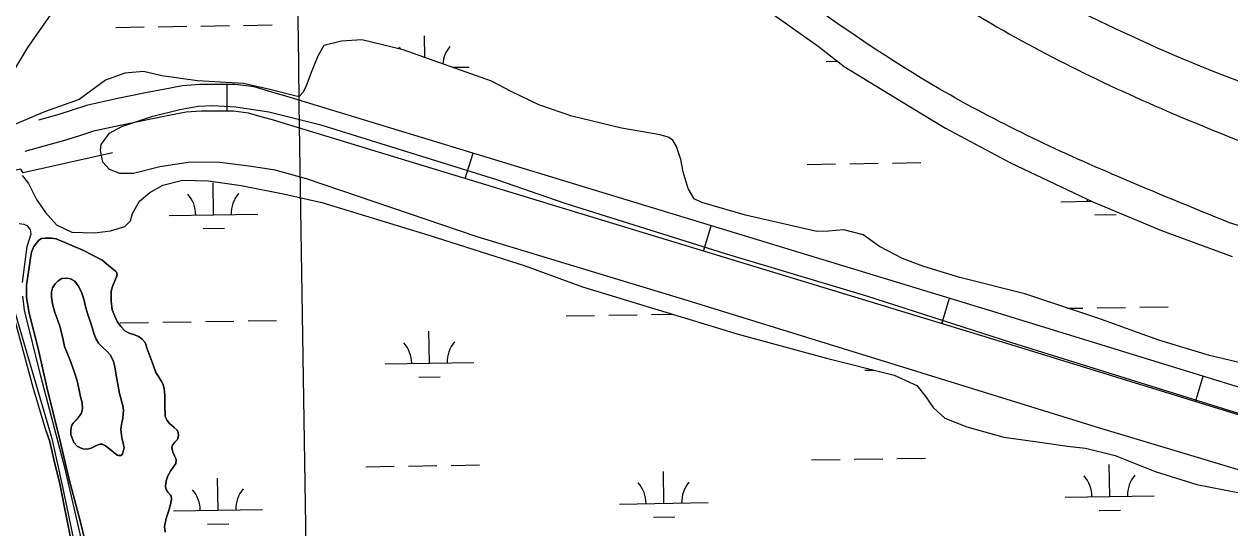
# Model space of a CAD drawing. Extents: x 3823584 to 3861785, y 301729 to 327625.
# Drawn here: x 3832593 to 3833950, y 322099 to 322666 of the extents above; entities that cross this region are included whole.
import ezdxf

# ---------------------------------------------------------------- set-up
doc = ezdxf.new("R2010")
doc.units = 0
for name, color, linetype in [('V-FLOD-BASE', 7, 'Continuous'), ('V-GRID-MAJR', 7, 'Continuous'), ('V-LEVE-TOET', 7, 'Continuous'), ('V-RIVR-JETY', 7, 'Continuous'), ('V-ROAD-CNTR', 7, 'Continuous'), ('V-TOPO-SHOR', 7, 'Continuous'), ('V-WETL-SWMP', 7, 'Continuous')]:
    doc.layers.add(name, color=color, linetype=linetype)

msp = doc.modelspace()

# ---------------------------------------------------------------- linework, layer by layer
at = {"layer": 'V-FLOD-BASE'}
msp.add_lwpolyline([(3832692.414, 322520.775), (3832591.8880000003, 322498.24700000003), (3832588.972, 322502.464), (3832459.855, 322475.48)], dxfattribs=at)
at = {"layer": 'V-GRID-MAJR'}
msp.add_spline([(3833134.7290000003, 307237.467), (3833043.082, 313295.662), (3832951.406, 319355.783), (3832859.73, 325415.89900000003), (3832859.701, 325417.829)], degree=3, dxfattribs=at)
at = {"layer": 'V-LEVE-TOET'}
msp.add_lwpolyline([(3834031.063, 322142.41000000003), (3833804.927, 322210.516), (3833587.877, 322277.778), (3833343.991, 322353.102), (3833102.864, 322426.43200000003), (3832910.708, 322491.577), (3832875.579, 322501.266), (3832848.719, 322505.375), (3832813.166, 322509.925), (3832779.9620000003, 322510.511), (3832745.537, 322505.174), (3832715.841, 322497.436), (3832700.426, 322497.525), (3832688.986, 322501.94), (3832681.523, 322510.284), (3832678.83, 322523.346), (3832679.657, 322530.061), (3832688.826, 322543.056), (3832702.705, 322550.488), (3832737.56, 322562.147), (3832768.045, 322569.483), (3832788.623, 322573.321), (3832804.8370000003, 322574.017), (3832831.315, 322572.68), (3832868.444, 322566.933), (3832926.869, 322552.366), (3833124.579, 322490.75), (3833201.5160000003, 322464.216), (3833381.861, 322407.441), (3833540.907, 322359.88300000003), (3833704.273, 322307.159), (3833965.518, 322225.804)], dxfattribs=at)
at = {"layer": 'V-RIVR-JETY'}
for points in [[(3832591.058, 322374.98), (3832596.43, 322415.283), (3832600.86, 322429.494), (3832600.098, 322434.243), (3832596.957, 322438.216), (3832593.014, 322440.215), (3832587.0870000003, 322441.041)], [(3832907.7800000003, 321058.749), (3832883.81, 321154.186), (3832850.221, 321296.338), (3832822.3880000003, 321408.009), (3832791.506, 321539.47000000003), (3832763.699, 321655.491), (3832750.919, 321702.62200000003), (3832742.807, 321736.279), (3832732.42, 321786.55700000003), (3832718.884, 321840.018), (3832699.947, 321916.445), (3832677.492, 322000.405), (3832672.8540000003, 322019.018), (3832662.8200000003, 322062.572), (3832638.892, 322165.128), (3832611.807, 322269.281), (3832593.252, 322343.73), (3832591.366, 322359.55700000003)], [(3832578.682, 322354.488), (3832593.4220000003, 322304.185), (3832624.06, 322199.219), (3832636.008, 322144.978), (3832656.795, 322046), (3832685.801, 321932.344), (3832713.662, 321825.813), (3832736.413, 321724.454), (3832766.918, 321596.159), (3832795.473, 321472.619), (3832822.892, 321358.181), (3832863.848, 321190.284), (3832901.302, 321032.291)]]:
    msp.add_lwpolyline(points, dxfattribs=at)
at = {"layer": 'V-ROAD-CNTR'}
for p, q in [((3832821.3023179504, 322567.88883881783), (3832821.199318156, 322597.8887788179)), ((3833089.3567818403, 322491.795991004), (3833098.097764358, 322520.4939336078)), ((3833357.567245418, 322410.102154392), (3833366.308227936, 322438.8010969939)), ((3833625.777708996, 322328.4093177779), (3833634.518691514, 322357.1072603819)), ((3833911.3261378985, 322240.65349328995), (3833920.1561202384, 322269.325435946))]:
    msp.add_line(p, q, dxfattribs=at)
for points in [[(3832883.315193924, 322585.9118027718), (3832868.056224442, 322590.31379396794), (3832851.7382570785, 322595.02278455), (3832830.291299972, 322597.9187787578), (3832809.60234135, 322597.848778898), (3832790.7213791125, 322597.89977879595), (3832771.091418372, 322596.2547820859), (3832749.8764608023, 322592.323789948), (3832729.546501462, 322588.1977981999), (3832696.5435674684, 322581.5138115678), (3832663.0656344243, 322574.0578264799), (3832647.0676664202, 322569.0568364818), (3832632.0716964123, 322564.120846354), (3832608.9667426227, 322557.69685920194)], [(3834268.0814243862, 322162.1806502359), (3833688.1835841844, 322340.7612930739), (3832883.529193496, 322585.84880289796)], [(3832875.001210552, 322557.08786042), (3832859.740241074, 322561.4898516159), (3832845.538269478, 322565.5868434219), (3832828.3253039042, 322567.9128387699), (3832809.61234133, 322567.84883889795), (3832791.935376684, 322567.895838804), (3832775.0874103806, 322566.48484162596), (3832755.5924493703, 322562.8718488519), (3832735.5064895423, 322558.79585700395), (3832702.783554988, 322552.16787026), (3832670.8156189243, 322545.04788449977), (3832656.233648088, 322540.49089361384), (3832640.783678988, 322535.40490378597), (3832593.5597734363, 322522.2749300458)], [(3834259.2514420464, 322133.50870757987), (3833679.3976017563, 322312.07735044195), (3832874.7872109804, 322557.1508602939)], [(3834771.147418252, 322191.6075913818), (3834753.99845255, 322195.47158365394), (3833949.724061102, 322442.22009015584)]]:
    msp.add_lwpolyline(points, dxfattribs=at)
for points in [[(3833210.718539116, 323100.0327745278), (3833277.0724064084, 323029.935914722), (3833422.919114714, 322912.2021501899), (3833667.493625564, 322739.95249468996), (3833774.2514120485, 322683.38060783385), (3833925.7401090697, 322614.92074475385), (3834054.5368514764, 322568.0658384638), (3834158.211644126, 322533.9599066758)], [(3834030.2918999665, 322506.73596112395), (3833873.3932137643, 322570.2248341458), (3833646.773667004, 322686.98160063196), (3833491.9479766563, 322793.67638724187), (3833324.355311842, 322924.24512610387), (3833185.2895899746, 323057.7488590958)], [(3833949.724061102, 322442.22009015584), (3833823.949312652, 322494.0879864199), (3833622.877714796, 322592.925788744), (3833465.5530294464, 322696.9075807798), (3833324.577311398, 322804.78136503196), (3833195.94656866, 322920.1691342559), (3833096.3367678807, 323026.1319223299)]]:
    msp.add_spline(points, degree=3, dxfattribs=at)
at = {"layer": 'V-TOPO-SHOR'}
for points in [[(3832565.008, 322586.805), (3832596.949, 322639.586), (3832625.244, 322679.393)], [(3832617.572, 322207.608), (3832602.9080000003, 322256.614), (3832579.02, 322345.62), (3832567.4960000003, 322376.43200000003), (3832561.592, 322383.901), (3832548.571, 322395.577), (3832532.301, 322411.719), (3832497.5530000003, 322438.767), (3832474.47, 322459.909), (3832467.789, 322470.446)], [(3832666.648, 322061.52), (3832655.921, 322106.619), (3832643.614, 322153.014), (3832632.883, 322197.718), (3832618.276, 322257.091), (3832608.528, 322300.601), (3832598.56, 322340.449), (3832595.691, 322358.086), (3832595.474, 322371.945), (3832597.327, 322384.405), (3832599.6950000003, 322400.132), (3832601.032, 322409.032), (3832603.94, 322415.547), (3832609.423, 322422.347), (3832612.304, 322424.311), (3832616.663, 322424.78), (3832623.593, 322424.93700000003), (3832629.0300000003, 322423.917), (3832658.8510000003, 322411.275), (3832680.562, 322399.866), (3832689.9220000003, 322392.091), (3832695.539, 322387.803), (3832696.819, 322386.609), (3832697.497, 322384.031), (3832697.19, 322382.052), (3832695.7830000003, 322378.499), (3832692.271, 322370.303), (3832690.954, 322364.964), (3832690.792, 322353.88), (3832692.1210000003, 322343.974), (3832694.753, 322336.83), (3832697.688, 322330.97500000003), (3832701.517, 322325.409), (3832706.24, 322320.631), (3832711.073, 322317.733), (3832716.904, 322315.918), (3832721.446, 322314.011), (3832725.5870000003, 322311.216), (3832728.93, 322307.13800000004), (3832731.166, 322300.097), (3832737.12, 322285.217), (3832741.111, 322273.711), (3832743.9560000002, 322269.043), (3832747.288, 322263.579), (3832749.447, 322259.905), (3832750.606, 322255.047), (3832751.058, 322247.722), (3832751.097, 322237.13), (3832751.517, 322224.061), (3832753.967, 322219.592), (3832756.6210000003, 322216.211), (3832761.741, 322211.63), (3832765.0870000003, 322208.541), (3832766.261, 322205.863), (3832766.535, 322202.098), (3832765.4250000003, 322198.146), (3832762.636, 322195.094), (3832759.943, 322191.645), (3832759.037, 322188.977), (3832760.096, 322183.922), (3832762.1520000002, 322179.853), (3832763.521, 322176.875), (3832763.906, 322174.795), (3832763.49, 322171.233), (3832761.092, 322167.387), (3832758.097, 322163.049), (3832754.501, 322157.329), (3832752.687, 322151.599), (3832752.154, 322145.068), (3832752.83, 322141.898), (3832754.6920000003, 322138.817), (3832757.741, 322135.534), (3832758.231, 322134.443), (3832758.804, 322131.172), (3832757.887, 322126.327), (3832755.46, 322117.235), (3832752.543, 322109.234), (3832751.007, 322100.333), (3832751.5640000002, 322093.896)], [(3832700.174, 322249.786), (3832696.4280000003, 322270.516), (3832694.896, 322280.03500000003), (3832693.444, 322285.79), (3832692.3710000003, 322288.473), (3832689.821, 322293.243), (3832686.1780000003, 322297.326), (3832680.955, 322302.211), (3832676.718, 322306.495), (3832673.773, 322311.169), (3832671.625, 322316.53), (3832667.832, 322328.93700000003), (3832664.616, 322338.665), (3832662.48, 322346.208), (3832660.1580000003, 322355.93200000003), (3832657.723, 322362.979), (3832654.592, 322370.032), (3832649.773, 322376.203), (3832644.933, 322378.906), (3832640.876, 322379.92), (3832635.326, 322379.457), (3832631.248, 322376.903), (3832627.66, 322373.25800000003), (3832624.861, 322368.718), (3832623.548, 322364.366), (3832623.71, 322358.222), (3832624.859, 322350.982), (3832627.4760000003, 322341.059), (3832630.595, 322332.222), (3832633.4250000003, 322324.479), (3832634.9760000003, 322318.327), (3832636.7120000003, 322310.391), (3832638.353, 322302.653), (3832644.315, 322288.252), (3832649.091, 322274.553), (3832652.599, 322264.327), (3832654.432, 322255.498), (3832656.4590000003, 322246.173), (3832658.006, 322239.327), (3832658.364, 322232.884), (3832657.2460000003, 322227.838), (3832652.3510000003, 322221.03), (3832648.065, 322216.498), (3832646.166, 322213.635), (3832645.242, 322208.189), (3832645.517, 322203.927), (3832648.933, 322194.793), (3832652.771, 322190.214), (3832658.997, 322187.502), (3832664.346, 322187.373), (3832668.313, 322188.34), (3832674.179, 322191.478), (3832678.15, 322193.04), (3832680.724, 322192.729), (3832684.578, 322191.121), (3832687.437, 322188.629), (3832697.4990000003, 322180.64400000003), (3832699.181, 322180.14), (3832701.556, 322179.927), (3832702.8510000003, 322180.713), (3832703.748, 322181.797), (3832705.273, 322188.82300000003), (3832704.215, 322193.98), (3832702.961, 322200.231), (3832701.823, 322208.857), (3832702.255, 322215.097), (3832703.7800000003, 322222.023), (3832704.725, 322231.13300000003), (3832703.862, 322236.39), (3832702.504, 322241.748), (3832700.174, 322249.786)], [(3832617.572, 322207.608), (3832621.373, 322196.886), (3832627.951, 322169.208), (3832632.498, 322149.96)], [(3832632.498, 322149.96), (3832650.031, 322062.877), (3832666.265, 321991.353), (3832685.867, 321919.712), (3832699.836, 321867.619), (3832711.85, 321820.196), (3832727.13, 321755.116), (3832745.291, 321674.26900000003), (3832764.823, 321590.244), (3832782.97, 321506.723), (3832804.384, 321422.68700000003), (3832829.083, 321324.168), (3832851.8140000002, 321227.642), (3832874.379, 321137.259), (3832891.973, 321061.072)]]:
    msp.add_lwpolyline(points, dxfattribs=at)
at = {"layer": 'V-WETL-SWMP'}
for p, q in [((3832695.8849439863, 322662.0698077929), (3832727.881140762, 322662.56314826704)), ((3832743.8792391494, 322662.80981850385), (3832775.8754359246, 322663.30315897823)), ((3832791.8735343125, 322663.5498292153), (3832823.8697310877, 322664.0431696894)), ((3832839.8678294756, 322664.28983992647), (3832871.864026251, 322664.78318040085)), ((3833043.765953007, 322628.1029108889), (3833043.386941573, 322652.68409409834)), ((3833074.534863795, 322617.16008051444), (3833093.936008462, 322617.45922137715)), ((3833495.7962413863, 322623.6553927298), (3833508.526212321, 322623.85167261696)), ((3833474.170630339, 322507.87624669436), (3833506.166827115, 322508.36958716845)), ((3833522.164925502, 322508.6162574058), (3833554.1611222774, 322509.10959787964)), ((3833570.159220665, 322509.356268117), (3833602.1554174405, 322509.8496085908)), ((3832805.993946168, 322451.1383026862), (3832805.438936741, 322487.1340198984)), ((3833759.696584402, 322465.843178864), (3833794.630282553, 322466.3818118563)), ((3832755.999888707, 322450.3674581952), (3832855.9880036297, 322451.9091471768)), ((3833797.929966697, 322450.9998564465), (3833821.927114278, 322451.3698618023)), ((3832794.233271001, 322435.5241357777), (3832818.2304185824, 322435.8941411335)), ((3833767.3979288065, 322345.876666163), (3833784.700958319, 322346.1434567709)), ((3833800.6990567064, 322346.39012700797), (3833832.695253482, 322346.8834674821)), ((3833848.6933518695, 322347.13013771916), (3833880.689548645, 322347.62347819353)), ((3832701.013770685, 322329.4343849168), (3832733.0099674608, 322329.92772539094)), ((3832749.008065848, 322330.17439562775), (3832781.0042626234, 322330.6677361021)), ((3832797.002361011, 322330.9144063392), (3832828.9985577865, 322331.4077468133)), ((3832844.9966561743, 322331.65441705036), (3832876.992852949, 322332.14775752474)), ((3833202.8621185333, 322337.1722452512), (3833234.8583153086, 322337.66558572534)), ((3833250.856413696, 322337.91225596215), (3833282.852610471, 322338.4055964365)), ((3833298.850708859, 322338.65226667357), (3833322.9465388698, 322339.02379358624)), ((3833049.0707776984, 322284.05295401), (3833048.5157682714, 322320.04867122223)), ((3832999.076720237, 322283.28210951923), (3833099.0648351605, 322284.82379850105)), ((3833539.1584503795, 322276.17664743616), (3833549.303634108, 322276.3330732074)), ((3833037.3101025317, 322268.43878710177), (3833061.307250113, 322268.80879245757)), ((3832977.4511091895, 322167.5029634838), (3833009.4473059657, 322167.99630395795)), ((3833025.4454043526, 322168.2429741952), (3833057.441601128, 322168.73631466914)), ((3833073.4396995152, 322168.98298490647), (3833105.435896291, 322169.4763253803)), ((3833479.2994570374, 322175.2408238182), (3833511.2956538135, 322175.73416429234)), ((3833527.293752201, 322175.9808345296), (3833559.2899489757, 322176.47417500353)), ((3833575.2880473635, 322176.72084524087), (3833607.2842441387, 322177.2141857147)), ((3833814.819468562, 322133.9786004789), (3833814.264459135, 322169.9743176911)), ((3832811.1227728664, 322118.5028798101), (3832810.5677634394, 322154.4985970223)), ((3833312.971120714, 322126.2407401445), (3833312.416111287, 322162.2364573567)), ((3833262.977063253, 322125.4698956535), (3833362.965178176, 322127.011584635)), ((3833764.8254111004, 322133.2077559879), (3833864.8135260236, 322134.7494449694)), ((3832761.1287154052, 322117.7320353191), (3832861.116830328, 322119.2737243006)), ((3833803.0587933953, 322118.3644335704), (3833827.0559409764, 322118.7344389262)), ((3832799.362097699, 322102.8887129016), (3832823.3592452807, 322103.2587182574)), ((3833301.210445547, 322110.626573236), (3833325.2075931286, 322110.9965785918))]:
    msp.add_line(p, q, dxfattribs=at)
for points in [[(3833167.667, 322899.179), (3833223.4930000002, 322844.69800000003), (3833279.365, 322798.124), (3833356.098, 322735.617), (3833408.454, 322696.574), (3833486.807, 322640.778), (3833515.931, 322618.077), (3833578.571, 322579.766), (3833629.786, 322548.637), (3833703.095, 322509.474), (3833795.7490000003, 322465.852), (3833873.049, 322433.38800000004), (3833952.74, 322404.072)], [(3832565.008, 322586.806), (3832596.948, 322639.586), (3832625.2430000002, 322679.39400000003)], [(3833972.9930000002, 322281.797), (3833927.196, 322292.733), (3833869.971, 322310.06), (3833801.323, 322334.569), (3833719.25, 322361.92100000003), (3833646.219, 322380.525), (3833620.17, 322388.185), (3833604.387, 322393.415), (3833581.506, 322401.848), (3833555.491, 322415.438), (3833537.381, 322428.588), (3833515.67, 322434.24700000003), (3833498.267, 322432.765), (3833485.219, 322432.445), (3833404.674, 322450.696), (3833355.733, 322464.813), (3833347.061, 322469.211), (3833340.406, 322480.714), (3833334.583, 322499.328), (3833331.895, 322513.181), (3833327.235, 322527.835), (3833322.927, 322534.97500000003), (3833317.808, 322538.563), (3833308.7290000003, 322540.987), (3833265.286, 322548.74700000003), (3833209.225, 322562.114), (3833172.137, 322574.977), (3833140.99, 322589.783), (3833118.918, 322601.374), (3833019.495, 322636.733), (3832972.91, 322648.069), (3832949.973, 322646.619), (3832930.177, 322641.592), (3832923.389, 322629.771), (3832916.573, 322613.206), (3832910.15, 322596.243), (3832906.947, 322589.146), (3832902.969, 322584.82), (3832900.595, 322584.438), (3832869.407, 322592.128), (3832839.796, 322599.018), (3832788.025, 322602.082), (3832747.731, 322607.452), (3832727.202, 322612.313), (3832706.238, 322610.457), (3832684.45, 322602.675), (3832654.674, 322580.706), (3832615.853, 322567.092), (3832582.96, 322553.048)], [(3832590.536, 322495.28500000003), (3832597.6, 322486.152), (3832606.59, 322468.311), (3832616.785, 322453.625), (3832629.356, 322439.716), (3832646.705, 322431.71), (3832672.001, 322430.77400000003), (3832690.2, 322433.042), (3832706.042, 322438.091), (3832712.403, 322444.38)], [(3832712.403, 322444.38), (3832714.823, 322452.668), (3832722.809, 322466.45900000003), (3832734.33, 322476.277), (3832749.004, 322484.495), (3832771.174, 322489.903), (3832800.426, 322489.34), (3832837.161, 322483.99), (3832886.127, 322474.222), (3832927.9790000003, 322464.89), (3833048.347, 322428.22500000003), (3833156.867, 322393.605), (3833221.171, 322369.912), (3833396.396, 322316.724), (3833495.866, 322289.667), (3833572.057, 322270.65), (3833597.688, 322259.039), (3833607.894, 322246.33), (3833616.125, 322234.027), (3833629.103, 322222.093), (3833653.954, 322212.462), (3833695.793, 322200.75800000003), (3833733.319, 322195.404), (3833767.29, 322190.465), (3833787.44, 322188.373), (3833820.997, 322180.275), (3833865.963, 322162.227), (3833912.9220000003, 322147.331), (3833959.125, 322138.369)], [(3832751.5640000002, 322093.897), (3832751.007, 322100.33400000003), (3832752.543, 322109.234), (3832755.4590000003, 322117.235), (3832757.887, 322126.327), (3832758.805, 322131.172), (3832758.23, 322134.442), (3832757.741, 322135.534), (3832754.6920000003, 322138.818), (3832752.829, 322141.897), (3832752.154, 322145.068), (3832752.686, 322151.598), (3832754.501, 322157.329), (3832758.097, 322163.049), (3832761.091, 322167.387), (3832763.489, 322171.234), (3832763.9050000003, 322174.795), (3832763.521, 322176.876), (3832762.1520000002, 322179.853), (3832760.097, 322183.923), (3832759.037, 322188.977), (3832759.943, 322191.645), (3832762.636, 322195.094), (3832765.4250000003, 322198.146), (3832766.536, 322202.099), (3832766.261, 322205.862), (3832765.088, 322208.542), (3832761.74, 322211.629), (3832756.62, 322216.212), (3832753.966, 322219.592), (3832751.517, 322224.061), (3832751.097, 322237.129), (3832751.059, 322247.721), (3832750.606, 322255.048), (3832749.446, 322259.905), (3832747.289, 322263.58), (3832743.955, 322269.043), (3832741.111, 322273.711), (3832737.119, 322285.216), (3832731.166, 322300.098), (3832728.93, 322307.139), (3832725.588, 322311.216), (3832721.446, 322314.011), (3832716.904, 322315.918), (3832711.074, 322317.733), (3832706.241, 322320.631), (3832701.517, 322325.409), (3832697.688, 322330.974), (3832694.752, 322336.831), (3832692.1210000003, 322343.973), (3832690.791, 322353.879), (3832690.954, 322364.964), (3832692.271, 322370.302), (3832695.7830000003, 322378.498), (3832697.1890000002, 322382.053), (3832697.497, 322384.031), (3832696.819, 322386.608), (3832695.539, 322387.803), (3832689.921, 322392.092), (3832680.562, 322399.866), (3832658.8510000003, 322411.275), (3832629.031, 322423.917), (3832623.592, 322424.938), (3832616.662, 322424.78), (3832612.304, 322424.31), (3832609.423, 322422.347), (3832603.94, 322415.548), (3832601.032, 322409.032), (3832599.694, 322400.131), (3832597.327, 322384.406), (3832595.474, 322371.945), (3832595.6920000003, 322358.086), (3832598.561, 322340.45), (3832608.528, 322300.602), (3832618.276, 322257.092), (3832632.883, 322197.717), (3832643.614, 322153.014), (3832655.92, 322106.619), (3832666.649, 322061.52)], [(3832632.498, 322149.961), (3832627.952, 322169.207), (3832621.373, 322196.886), (3832617.571, 322207.607), (3832602.9080000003, 322256.615), (3832579.021, 322345.621)], [(3832891.974, 321061.072), (3832874.379, 321137.259), (3832851.813, 321227.642), (3832829.083, 321324.168), (3832804.384, 321422.68700000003), (3832782.97, 321506.723), (3832764.823, 321590.245), (3832745.292, 321674.27), (3832727.129, 321755.117), (3832711.849, 321820.195), (3832699.835, 321867.619), (3832685.867, 321919.712), (3832666.265, 321991.353), (3832650.0300000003, 322062.877), (3832632.498, 322149.961)]]:
    msp.add_lwpolyline(points, dxfattribs=at)
msp.add_lwpolyline([(3832700.174, 322249.786), (3832702.505, 322241.748), (3832703.862, 322236.39), (3832704.724, 322231.13300000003), (3832703.7800000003, 322222.023), (3832702.254, 322215.097), (3832701.822, 322208.857), (3832702.961, 322200.231), (3832704.214, 322193.981), (3832705.274, 322188.82300000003), (3832703.748, 322181.797), (3832702.85, 322180.713), (3832701.557, 322179.927), (3832699.18, 322180.139), (3832697.4990000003, 322180.64400000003), (3832687.438, 322188.628), (3832684.579, 322191.121), (3832680.725, 322192.729), (3832678.15, 322193.041), (3832674.1780000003, 322191.478), (3832668.3140000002, 322188.341), (3832664.346, 322187.373), (3832658.9960000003, 322187.503), (3832652.77, 322190.214), (3832648.932, 322194.793), (3832645.5160000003, 322203.928), (3832645.2430000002, 322208.19), (3832646.166, 322213.634), (3832648.065, 322216.49700000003), (3832652.352, 322221.03), (3832657.245, 322227.838), (3832658.364, 322232.885), (3832658.005, 322239.327), (3832656.4590000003, 322246.173), (3832654.431, 322255.498), (3832652.599, 322264.326), (3832649.091, 322274.552), (3832644.315, 322288.252), (3832638.353, 322302.653), (3832636.713, 322310.39), (3832634.975, 322318.327), (3832633.4250000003, 322324.478), (3832630.596, 322332.223), (3832627.4760000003, 322341.059), (3832624.858, 322350.982), (3832623.71, 322358.221), (3832623.5470000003, 322364.365), (3832624.86, 322368.717), (3832627.66, 322373.259), (3832631.248, 322376.904), (3832635.325, 322379.457), (3832640.876, 322379.92), (3832644.933, 322378.906), (3832649.772, 322376.203), (3832654.592, 322370.033), (3832657.722, 322362.98), (3832660.1580000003, 322355.93200000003), (3832662.481, 322346.20900000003), (3832664.617, 322338.666), (3832667.8310000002, 322328.938), (3832671.6240000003, 322316.531), (3832673.773, 322311.169), (3832676.719, 322306.495), (3832680.955, 322302.211), (3832686.1780000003, 322297.326), (3832689.821, 322293.243), (3832692.37, 322288.472), (3832693.444, 322285.791), (3832694.897, 322280.036), (3832696.4280000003, 322270.516)], close=True, dxfattribs=at)
for centre, radius, start, end in [((3832988.6982605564, 322616.3114493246), 35.24628790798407, 36.642123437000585, 41.65519607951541), ((3833099.17100143, 322618.01479784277), 35.24628790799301, 140.11153456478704, 175.31813319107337), ((3832750.750255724, 322450.7613751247), 35.24628790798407, 0.11153774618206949, 41.655196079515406), ((3832861.2229965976, 322452.46472364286), 35.24628790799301, 140.11153456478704, 181.65519289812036), ((3833754.4469514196, 322466.2370957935), 35.24628790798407, 0.11153774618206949, 4.085721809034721), ((3832993.8270872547, 322283.6760264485), 35.24628790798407, 0.11153774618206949, 41.655196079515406), ((3833104.299828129, 322285.3793749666), 35.24628790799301, 140.11153456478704, 181.65519289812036), ((3833759.575778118, 322133.6016729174), 35.24628790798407, 0.11153774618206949, 41.655196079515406), ((3833870.0485189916, 322135.3050214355), 35.24628790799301, 140.11153456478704, 181.65519289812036), ((3832755.8790824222, 322118.1259522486), 35.24628790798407, 0.11153774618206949, 41.655196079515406), ((3832866.351823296, 322119.8293007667), 35.24628790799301, 140.11153456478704, 181.65519289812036), ((3833257.72743027, 322125.863812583), 35.24628790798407, 0.11153774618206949, 41.655196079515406), ((3833368.200171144, 322127.5671611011), 35.24628790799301, 140.11153456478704, 181.65519289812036)]:
    msp.add_arc(centre, radius, start, end, dxfattribs=at)

doc.saveas('drawing.dxf')
